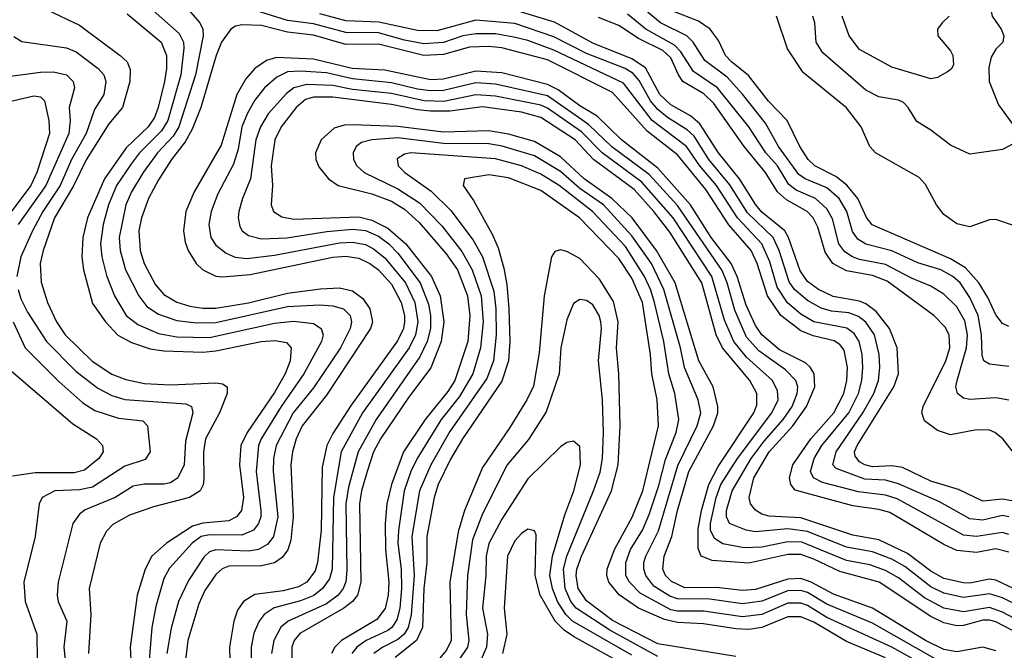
# Model space of a CAD drawing. Header units: inches. Extents: x 1308407 to 1441228, y 959628 to 1036311.
# Tile 264 of 656: x 1351346 to 1354376, y 1001580 to 1003520. Entities that reach past the tile are written whole.
import ezdxf

# ---------------------------------------------------------------- set-up
doc = ezdxf.new("R2010")
doc.units = ezdxf.units.IN
doc.header["$MEASUREMENT"] = 0
doc.layers.add('B3050', color=7, linetype='Continuous')

msp = doc.modelspace()

# ---------------------------------------------------------------- linework, layer by layer
at = {"layer": 'B3050', "color": 5}
for points, elevation in [([(1351797.4, 1003630), (1351901.1, 1003510), (1351910.1, 1003490.1), (1351911, 1003470), (1351887.8, 1003350), (1351835.7, 1003190), (1351818.7, 1003161.3), (1351770.6, 1003110), (1351726.2, 1003050), (1351690.4, 1002990), (1351673.5, 1002950), (1351652.4, 1002850), (1351655.2, 1002810), (1351672, 1002750), (1351712.9, 1002670), (1351737.8, 1002637.8), (1351774, 1002614), (1351830, 1002594.4), (1351890, 1002587.3), (1351950, 1002588.5), (1352170, 1002637.1), (1352270, 1002642.3), (1352310, 1002639.3), (1352342.5, 1002630), (1352363.1, 1002610), (1352367.7, 1002590), (1352363.6, 1002570), (1352333, 1002510), (1352250, 1002386.8), (1352188, 1002310), (1352135.9, 1002210), (1352127.7, 1002170), (1352126.1, 1002130), (1352140.3, 1001990), (1352127.6, 1001930), (1352110, 1001906.8), (1352080.7, 1001890), (1352050, 1001885.2), (1351950, 1001889), (1351930, 1001882.4), (1351913.2, 1001866.8), (1351865.6, 1001794.4), (1351834.8, 1001730), (1351812.1, 1001647.9), (1351799.4, 1001570)], 3160), ([(1354387.3, 1003650), (1354334.5, 1003550), (1354338.1, 1003530), (1354366, 1003490), (1354374.4, 1003470), (1354371, 1003450), (1354350, 1003428.6), (1354335.4, 1003404.6), (1354327.6, 1003372.4), (1354328.8, 1003330), (1354357.6, 1003257.6), (1354407, 1003190)], 2960), ([(1351730, 1003571.1), (1351836.8, 1003476.8), (1351850, 1003450.1), (1351851.9, 1003431.9), (1351842.6, 1003350), (1351802.7, 1003210), (1351782.6, 1003177.4), (1351715.4, 1003110), (1351690, 1003077.2), (1351644.7, 1003010), (1351619.7, 1002950), (1351602.8, 1002890), (1351594.9, 1002830), (1351598.8, 1002790), (1351613.3, 1002733.3), (1351638.3, 1002670), (1351674.4, 1002610), (1351710, 1002581.9), (1351774, 1002554), (1351830, 1002544.6), (1351930, 1002542.3), (1352130, 1002586.2), (1352190, 1002592.6), (1352250, 1002584.7), (1352273.9, 1002570), (1352279.9, 1002550), (1352274.9, 1002530), (1352220.8, 1002430), (1352150.5, 1002330), (1352089, 1002230), (1352080.8, 1002210), (1352074.4, 1002130), (1352088.5, 1002010), (1352087.9, 1001990), (1352081.3, 1001970), (1352065.5, 1001950), (1352030, 1001934.1), (1351930, 1001935.2), (1351904.9, 1001930), (1351877.5, 1001910), (1351807.3, 1001832.7), (1351790, 1001800.8), (1351764.9, 1001715.1), (1351753.3, 1001650), (1351745.3, 1001550)], 3140), ([(1354390, 1001936.6), (1354370, 1001941.9), (1354290, 1001929.5), (1354250, 1001934.1), (1354045.6, 1002045.6), (1354010, 1002056.9), (1353927.4, 1002067.4), (1353816, 1002096), (1353788.3, 1002110), (1353779, 1002130), (1353790.5, 1002170), (1353814.3, 1002210), (1353897.8, 1002310), (1353926.8, 1002370), (1353937.1, 1002410), (1353940.1, 1002450), (1353938.6, 1002490), (1353929.1, 1002530), (1353913.9, 1002553.9), (1353891.2, 1002571.2), (1353790, 1002590.5), (1353750, 1002613.5), (1353708.8, 1002648.8), (1353676.8, 1002696.8), (1353654.5, 1002774.5), (1353629.2, 1002830), (1353555.3, 1002910), (1353490.2, 1003010), (1353438.8, 1003070), (1353397.7, 1003130), (1353292.5, 1003210), (1353204.4, 1003324.4), (1352990, 1003425.5), (1352910, 1003455.2), (1352866.3, 1003466.3), (1352810, 1003475.7), (1352750, 1003476.4), (1352710, 1003470), (1352650, 1003449.6), (1352590, 1003445.2), (1352530, 1003456.5), (1352450, 1003479.7), (1352350, 1003479.9), (1352250, 1003507.2), (1352170, 1003517.3), (1352023.2, 1003563.2)], 3160), ([(1354390, 1002453.2), (1354330, 1002459.6), (1354312.8, 1002470), (1354307.1, 1002487.1), (1354305.7, 1002550), (1354295, 1002610), (1354270, 1002665.5), (1354239.6, 1002710), (1354217.3, 1002730), (1354180.8, 1002750), (1354110, 1002771.3), (1354030, 1002808.7), (1353950, 1002829.1), (1353925, 1002845), (1353908.2, 1002868.2), (1353890.9, 1002930), (1353867.2, 1002970), (1353830, 1003002.4), (1353762.7, 1003030), (1353743.8, 1003043.8), (1353681.1, 1003130), (1353641.1, 1003201.1), (1353570.3, 1003290.3), (1353522.8, 1003342.8), (1353454.4, 1003394.4), (1353418.5, 1003450), (1353398.5, 1003470), (1353317.6, 1003510), (1353237.2, 1003577.2)], 3040), ([(1351431.1, 1003550), (1351530, 1003503), (1351655.4, 1003410), (1351677.2, 1003390), (1351686.5, 1003366.5), (1351685.1, 1003330), (1351662.7, 1003250), (1351620.7, 1003199.3), (1351551.3, 1003088.7), (1351511.8, 1003008.2), (1351453.5, 1002910), (1351418.4, 1002810), (1351409.1, 1002770), (1351412.7, 1002712.7), (1351432, 1002650), (1351459.9, 1002590), (1351486.8, 1002550), (1351569.2, 1002469.2), (1351630, 1002429.1), (1351672.7, 1002412.7), (1351730, 1002400.3), (1351810, 1002396.5), (1351950, 1002402.9), (1351970, 1002400.1), (1351985.1, 1002390), (1351985, 1002370), (1351961.1, 1002310), (1351918.1, 1002230), (1351912.2, 1002190), (1351913.1, 1002106.9), (1351910.9, 1002089.1), (1351901.8, 1002070), (1351869.4, 1002050), (1351758.6, 1002021.4), (1351683.9, 1001996.1), (1351633.3, 1001966.7), (1351613.7, 1001946.3), (1351594.3, 1001910), (1351560.6, 1001770), (1351565.1, 1001690), (1351558, 1001570)], 3080), ([(1351677.6, 1003537.6), (1351781.3, 1003450), (1351797.8, 1003410), (1351798.1, 1003370), (1351791.7, 1003330), (1351772.5, 1003250), (1351760.7, 1003219.3), (1351741.4, 1003190), (1351674.1, 1003125.9), (1351607.9, 1003030), (1351555.6, 1002910), (1351540.6, 1002850), (1351537.6, 1002790), (1351543.1, 1002750), (1351570, 1002646.7), (1351610.1, 1002590), (1351648.8, 1002548.8), (1351690, 1002526.3), (1351747.7, 1002507.7), (1351790, 1002500.6), (1351910, 1002496.6), (1351950, 1002500.7), (1352089.7, 1002529.7), (1352132.8, 1002532.8), (1352167.1, 1002527.1), (1352182.1, 1002510), (1352178.4, 1002470), (1352162.9, 1002430), (1352130, 1002373.2), (1352046.1, 1002250), (1352026.6, 1002210), (1352022.9, 1002150), (1352035, 1002050), (1352029.3, 1002010), (1352013.4, 1001990), (1351990, 1001978.3), (1351910, 1001971.4), (1351878.6, 1001961.4), (1351797.9, 1001910), (1351752.9, 1001870), (1351732.4, 1001830), (1351707.8, 1001750), (1351686.5, 1001590), (1351689.5, 1001530)], 3120), ([(1354390, 1001991), (1354370, 1001994.2), (1354310, 1001980.7), (1354270, 1001984.4), (1354176.4, 1002036.4), (1354050, 1002092.3), (1354010, 1002103.1), (1353946.8, 1002106.8), (1353858.7, 1002138.7), (1353848, 1002150), (1353858, 1002190), (1353940.9, 1002310), (1353974, 1002370), (1353988.6, 1002410), (1353992.5, 1002450), (1353990.2, 1002490), (1353976.2, 1002550), (1353950, 1002588.8), (1353927.1, 1002607.1), (1353897.5, 1002617.5), (1353843.5, 1002623.5), (1353812.6, 1002632.6), (1353770, 1002656.1), (1353730, 1002689.3), (1353713.7, 1002713.7), (1353683.2, 1002810), (1353664.1, 1002850), (1353586, 1002926), (1353531.7, 1003011.7), (1353466.8, 1003090), (1353421.2, 1003161.2), (1353400.4, 1003180.4), (1353339.1, 1003219.1), (1353310, 1003243.6), (1353287.4, 1003270), (1353252.2, 1003332.2), (1353234, 1003354), (1353209.4, 1003370), (1353090, 1003415.2), (1352990, 1003466.9), (1352870, 1003507.6), (1352750, 1003518.2), (1352630, 1003485.8), (1352570, 1003486.2), (1352451.6, 1003511.6), (1352350, 1003516.4), (1352270, 1003537.9)], 3140), ([(1354399.2, 1002039.2), (1354370, 1002045.1), (1354310, 1002038.3), (1354235, 1002075), (1354150, 1002100.1), (1354062.2, 1002142.2), (1354030, 1002147.3), (1353970, 1002143.9), (1353946.5, 1002150), (1353930, 1002159.9), (1353916.6, 1002176.6), (1353914.9, 1002190), (1353923.3, 1002210), (1354036.1, 1002390), (1354050.6, 1002430), (1354046.2, 1002510), (1354022, 1002570), (1353981.7, 1002621.7), (1353950, 1002645.4), (1353930, 1002653.4), (1353848.8, 1002668.7), (1353803.5, 1002690), (1353770, 1002714), (1353747.3, 1002747.3), (1353711.6, 1002850), (1353700.1, 1002870), (1353630, 1002928), (1353611.6, 1002950), (1353561.1, 1003030), (1353496, 1003110), (1353438.9, 1003198.9), (1353410, 1003224), (1353350, 1003258.2), (1353315.8, 1003290), (1353271.9, 1003371.9), (1353230, 1003399.5), (1353110, 1003447.2), (1352991.9, 1003511.9), (1352870, 1003548.5)], 3120), ([(1354390, 1002349.3), (1354350, 1002357), (1354270, 1002351.6), (1354250, 1002355.6), (1354231.6, 1002370), (1354227, 1002390), (1354230.3, 1002410), (1354259.5, 1002510), (1354262.5, 1002550), (1354253.7, 1002593.7), (1354230, 1002636.4), (1354190, 1002675.4), (1354150, 1002700.1), (1354090, 1002724.9), (1354010, 1002766.8), (1353930, 1002782.2), (1353908.3, 1002790), (1353885.4, 1002805.4), (1353867, 1002830), (1353847.5, 1002907.5), (1353830, 1002938.2), (1353794.9, 1002970), (1353735.5, 1002995.5), (1353712.6, 1003012.6), (1353678.1, 1003070), (1353641.8, 1003110), (1353589.3, 1003190), (1353493.7, 1003310), (1353419.8, 1003359.8), (1353380.9, 1003420.9), (1353361, 1003441), (1353273, 1003490), (1353216.9, 1003536.9)], 3060), ([(1354390, 1002575.9), (1354370, 1002584.8), (1354350, 1002611.5), (1354325, 1002665), (1354297.2, 1002710), (1354256.1, 1002756.1), (1354210, 1002784.4), (1353969.1, 1002889.1), (1353951.2, 1002911.2), (1353924.9, 1002970), (1353890.8, 1003010.8), (1353857.7, 1003037.7), (1353792.9, 1003070), (1353772.5, 1003090), (1353746.2, 1003130), (1353707.7, 1003210), (1353650, 1003269.1), (1353588.2, 1003348.2), (1353536.2, 1003390), (1353518.2, 1003410), (1353495.9, 1003455.9), (1353470.4, 1003490), (1353435.1, 1003515.1), (1353346, 1003550)], 3020), ([(1354390, 1001881.7), (1354350, 1001891.6), (1354290, 1001880.4), (1354230, 1001887.2), (1354190, 1001905.4), (1354023.7, 1002003.7), (1353990, 1002013), (1353910, 1002024.1), (1353732.3, 1002072.3), (1353718.8, 1002090), (1353714.9, 1002110), (1353724.8, 1002150), (1353780.1, 1002230), (1353851.1, 1002310), (1353882.3, 1002370), (1353891.3, 1002410), (1353893.1, 1002450), (1353882.9, 1002502.9), (1353870, 1002520.7), (1353852.2, 1002532.2), (1353787.3, 1002547.3), (1353750, 1002562.2), (1353687.8, 1002610), (1353647.3, 1002670), (1353615.1, 1002770), (1353596.5, 1002810), (1353528.6, 1002888.6), (1353457.1, 1002997.1), (1353370, 1003104.1), (1353276.6, 1003176.6), (1353170, 1003295.3), (1352970, 1003396.1), (1352830, 1003433.3), (1352790, 1003437.5), (1352730, 1003435.6), (1352650, 1003412.4), (1352590, 1003409.1), (1352450, 1003444.8), (1352350, 1003443.4), (1352250, 1003471.8), (1352170, 1003481.1), (1352090, 1003501.9), (1352030, 1003504), (1352010, 1003499.7), (1351996.1, 1003490), (1351967.8, 1003450), (1351950.7, 1003409.3), (1351903.6, 1003250), (1351876.9, 1003183.1), (1351856, 1003144), (1351813.7, 1003090), (1351773.4, 1003026.6), (1351743.2, 1002970), (1351721, 1002910), (1351712.8, 1002870), (1351717.3, 1002810), (1351729.4, 1002769.4), (1351764.4, 1002704.4), (1351790, 1002673.9), (1351830, 1002651), (1351870, 1002638.7), (1351910, 1002632), (1351950, 1002632.7), (1352050, 1002648.6), (1352170, 1002678.1), (1352271.9, 1002691.9), (1352330, 1002694.9), (1352370, 1002685.5), (1352402.3, 1002662.3), (1352424.1, 1002630), (1352431.7, 1002590), (1352425.7, 1002570), (1352290, 1002365.2), (1352215.3, 1002270), (1352196.9, 1002230), (1352185.4, 1002190), (1352181, 1002150), (1352187.5, 1001990), (1352180.8, 1001919.2), (1352171.2, 1001888.8), (1352154.1, 1001865.9), (1352130, 1001848.6), (1352090, 1001839.6), (1351990, 1001838.6), (1351969.4, 1001830.6), (1351950, 1001813.6), (1351916.5, 1001763.5), (1351897.6, 1001722.4), (1351863.4, 1001610), (1351856.1, 1001550)], 3180), ([(1354418, 1002170), (1354370.6, 1002230.6), (1354346, 1002250), (1354330, 1002256.9), (1354290, 1002258.5), (1354210, 1002242.5), (1354170, 1002256.2), (1354130, 1002285.3), (1354121.4, 1002310), (1354125.8, 1002330), (1354195.9, 1002470), (1354208.5, 1002510), (1354206.2, 1002550), (1354193.9, 1002573.9), (1354158.4, 1002610), (1354014.9, 1002714.9), (1353970, 1002732.9), (1353890, 1002747.1), (1353847.6, 1002770), (1353824.6, 1002804.6), (1353801.6, 1002881.6), (1353787.5, 1002910), (1353769.5, 1002930), (1353706, 1002966), (1353678.2, 1002990), (1353640.5, 1003050), (1353575.6, 1003130), (1353482.3, 1003262.3), (1353451.1, 1003291.1), (1353387.1, 1003330), (1353372.9, 1003350), (1353350, 1003402.3), (1353324.9, 1003424.9), (1353250, 1003461.8), (1353190, 1003502.2), (1353126.8, 1003526.8)], 3080), ([(1354410, 1002884.2), (1354350, 1002905.3), (1354330, 1002904), (1354270, 1002883), (1354230, 1002891.8), (1354190, 1002920.6), (1354166.9, 1002950), (1354133.2, 1003013.2), (1354114, 1003034), (1353978.9, 1003110), (1353962, 1003130), (1353934.9, 1003190), (1353890, 1003248.1), (1353757.3, 1003357.3), (1353708.5, 1003430), (1353674.9, 1003530)], 2980), ([(1354402.6, 1003137.4), (1354370, 1003120.4), (1354270, 1003105.7), (1354210, 1003134.2), (1354150, 1003180.3), (1354106.1, 1003206.1), (1354079.8, 1003250), (1354065, 1003265), (1354050, 1003272.5), (1353990, 1003282.5), (1353950, 1003302.6), (1353817.8, 1003417.8), (1353796.5, 1003450), (1353792.7, 1003510), (1353786.5, 1003530)], 2960), ([(1354206.3, 1003530), (1354184.2, 1003510), (1354170.2, 1003490), (1354171.2, 1003470), (1354210, 1003423.9), (1354217.3, 1003410), (1354219, 1003381), (1354212.1, 1003367.9), (1354200.5, 1003359.5), (1354170, 1003341.5), (1354150, 1003337.5), (1354030, 1003373.3), (1353930, 1003427.7), (1353898.2, 1003470), (1353876.7, 1003530)], 2940), ([(1351328, 1003468), (1351352.9, 1003452.8), (1351490, 1003432.6), (1351520.5, 1003420.5), (1351587.8, 1003370), (1351605.2, 1003350), (1351611.9, 1003330), (1351605.3, 1003290), (1351576.2, 1003243.8), (1351550.6, 1003170), (1351506.1, 1003090), (1351470.5, 1003010), (1351417.3, 1002930), (1351385.4, 1002870), (1351350.1, 1002790.1), (1351337.7, 1002730)], 3060), ([(1354462.1, 1001742.1), (1354350, 1001796.1), (1354330, 1001798.7), (1354270, 1001786.8), (1354250, 1001787.1), (1354190, 1001801.3), (1354150, 1001823.8), (1354077.7, 1001877.7), (1353990, 1001919.8), (1353910, 1001933.9), (1353750, 1001987.5), (1353652.7, 1001992.7), (1353630, 1001998.9), (1353610.5, 1002010.5), (1353595, 1002030), (1353591, 1002050), (1353605.5, 1002110), (1353652.6, 1002190), (1353724.6, 1002270), (1353767, 1002330), (1353792.4, 1002390), (1353790.4, 1002430.4), (1353779.7, 1002450), (1353764.3, 1002464.3), (1353683.9, 1002503.9), (1353630, 1002550.6), (1353610, 1002578.9), (1353581.1, 1002641.1), (1353553.3, 1002730), (1353535.6, 1002770), (1353473.6, 1002850), (1353410, 1002950), (1353310, 1003063.3), (1353197.5, 1003150), (1353123.1, 1003223.1), (1353070, 1003255), (1353003.4, 1003303.4), (1352970, 1003320.8), (1352830, 1003356.4), (1352750, 1003361.7), (1352650, 1003337.1), (1352610, 1003334.4), (1352470, 1003364.2), (1352369.8, 1003370), (1352250, 1003397.8), (1352136.9, 1003403.1), (1352105.8, 1003394.2), (1352070, 1003369.9), (1352042.6, 1003337.4), (1352014.8, 1003290), (1351965.9, 1003134.1), (1351883.4, 1002990), (1351857.7, 1002930), (1351850.5, 1002870), (1351855.6, 1002835.6), (1351865, 1002810), (1351889.6, 1002770), (1351910.3, 1002750.3), (1351950, 1002731.1), (1351970, 1002728.5), (1352055.4, 1002735.4), (1352310, 1002789.4), (1352350, 1002792), (1352390, 1002786.2), (1352423.4, 1002770), (1352450, 1002750.6), (1352490, 1002706.3), (1352520.2, 1002650), (1352530.2, 1002610), (1352530.7, 1002590), (1352527.1, 1002570), (1352508.6, 1002531.4), (1352366, 1002334), (1352310, 1002247.2), (1352291.3, 1002210), (1352277, 1002143), (1352273.5, 1001950), (1352263.1, 1001850), (1352255.8, 1001824.2), (1352230.1, 1001790), (1352204.4, 1001775.6), (1352157.2, 1001762.8), (1352070, 1001752.1), (1352035, 1001730), (1352016.8, 1001703.2), (1352004.8, 1001670), (1351991.7, 1001590), (1351993, 1001550)], 3220), ([(1351310, 1003344.9), (1351410, 1003358.5), (1351450, 1003359.3), (1351490, 1003350.1), (1351511.2, 1003330), (1351514.7, 1003310), (1351498.5, 1003250), (1351502.2, 1003210), (1351497.3, 1003170), (1351426.9, 1003010), (1351341.6, 1002890)], 3040), ([(1354430, 1001711.2), (1354370, 1001741.3), (1354330, 1001754), (1354250, 1001742.4), (1354190, 1001755.7), (1354150, 1001774.7), (1354070, 1001837.5), (1354030, 1001860.2), (1353970, 1001882.9), (1353890, 1001897.5), (1353770, 1001945.1), (1353710, 1001953.5), (1353610, 1001944), (1353581.8, 1001950), (1353530.2, 1001970.2), (1353520.7, 1001990), (1353520.8, 1002010), (1353538.2, 1002070), (1353597.3, 1002170), (1353636.7, 1002223.3), (1353695.5, 1002290), (1353722.6, 1002330), (1353738.6, 1002370), (1353740.1, 1002390), (1353734.3, 1002410), (1353702.8, 1002442.8), (1353620.9, 1002500.9), (1353582.9, 1002542.9), (1353546.2, 1002626.2), (1353523, 1002710), (1353507.8, 1002747.8), (1353370, 1002948.1), (1353283.1, 1003043.1), (1353168.4, 1003128.4), (1353096.8, 1003196.8), (1352970, 1003285.7), (1352810, 1003321.8), (1352750, 1003325.4), (1352650, 1003301.5), (1352610, 1003300.5), (1352570, 1003305.5), (1352490, 1003325.3), (1352370, 1003337.5), (1352290, 1003355.8), (1352210, 1003361.4), (1352170, 1003359), (1352137.1, 1003342.9), (1352099.4, 1003310), (1352070, 1003272), (1352047.7, 1003232.3), (1352030.4, 1003189.6), (1352018.1, 1003121.9), (1352004.3, 1003075.7), (1351956.4, 1002983.6), (1351935.4, 1002930), (1351928.1, 1002890), (1351934.7, 1002850), (1351950, 1002825.9), (1351981.7, 1002801.7), (1352009.5, 1002789.5), (1352044.8, 1002784.8), (1352130, 1002795), (1352330, 1002833), (1352370, 1002835.2), (1352410, 1002827.9), (1352435, 1002815), (1352470, 1002786.8), (1352533.5, 1002710), (1352561.7, 1002650), (1352571.7, 1002590), (1352564.1, 1002550), (1352544.8, 1002510), (1352400.9, 1002310), (1352335.7, 1002190), (1352312.2, 1002050), (1352307.9, 1001830), (1352299.9, 1001800.1), (1352278.4, 1001770), (1352251, 1001749), (1352210, 1001731.8), (1352129.6, 1001710.4), (1352099.1, 1001690), (1352083.6, 1001670), (1352067.3, 1001632.7), (1352058.4, 1001590), (1352058.5, 1001550)], 3240), ([(1354439.9, 1001659.9), (1354370, 1001697.5), (1354330, 1001711.4), (1354250, 1001697.8), (1354190, 1001709.3), (1354130, 1001741.2), (1354050, 1001803.3), (1354010, 1001825.4), (1353962.4, 1001842.4), (1353890, 1001856.6), (1353752.8, 1001912.8), (1353710, 1001914.1), (1353630, 1001897.7), (1353575.4, 1001895.4), (1353510, 1001907.7), (1353483.6, 1001923.6), (1353471.8, 1001950), (1353471.9, 1001970), (1353489.4, 1002050), (1353503.9, 1002090), (1353554.6, 1002170), (1353660.5, 1002310), (1353679.6, 1002350), (1353678.1, 1002378.1), (1353662.1, 1002410), (1353582.1, 1002482.1), (1353543.9, 1002530), (1353515.3, 1002595.3), (1353476.1, 1002730), (1353357, 1002910), (1353260.2, 1003020.2), (1353138.6, 1003110), (1353075, 1003175), (1352970, 1003247.5), (1352950, 1003256.9), (1352810, 1003284), (1352750, 1003288.5), (1352651.5, 1003268.5), (1352590.4, 1003270.4), (1352490, 1003292.3), (1352370, 1003305.1), (1352310, 1003317.5), (1352230, 1003320.7), (1352190, 1003310.5), (1352167.5, 1003292.5), (1352111.2, 1003230), (1352087.6, 1003190), (1352073.4, 1003150), (1352056.3, 1003030), (1352031.8, 1002970), (1352021, 1002930), (1352018.6, 1002910), (1352023.5, 1002883.5), (1352030.9, 1002870), (1352050, 1002856.3), (1352090, 1002845.7), (1352168.4, 1002848.4), (1352291.6, 1002868.4), (1352370, 1002875.5), (1352410, 1002870.8), (1352450, 1002853.3), (1352482, 1002830), (1352510, 1002801.5), (1352579, 1002710), (1352604.4, 1002644.4), (1352610.6, 1002610), (1352610.4, 1002570), (1352600.5, 1002530), (1352577.4, 1002482.6), (1352443.3, 1002290), (1352388.3, 1002190), (1352358.5, 1002081.5), (1352350, 1002030), (1352353.1, 1001826.9), (1352349.6, 1001790.4), (1352342.1, 1001770), (1352326.6, 1001750), (1352290, 1001722.5), (1352172.8, 1001670), (1352150, 1001651.2), (1352127.9, 1001610), (1352121, 1001570)], 3260), ([(1351270, 1003258.2), (1351390, 1003285), (1351410, 1003282.3), (1351422.9, 1003270), (1351436.3, 1003210), (1351438.5, 1003170), (1351399.6, 1003050), (1351380.6, 1003010), (1351307.6, 1002912.4)], 3020), ([(1354400.4, 1001640.4), (1354350, 1001667.1), (1354330, 1001673), (1354310, 1001673.1), (1354250, 1001656.1), (1354230, 1001655.6), (1354190, 1001664.1), (1354150, 1001684.4), (1353990.4, 1001790), (1353870, 1001822.3), (1353790, 1001860.3), (1353750, 1001874.3), (1353710, 1001874.2), (1353590, 1001848), (1353476.4, 1001856.4), (1353442.7, 1001870), (1353433.4, 1001893.4), (1353433.5, 1001953.5), (1353443.8, 1002010), (1353466.8, 1002090), (1353494.9, 1002145.1), (1353605.3, 1002310), (1353614.2, 1002334.2), (1353613.9, 1002370), (1353592.8, 1002410), (1353508.3, 1002510), (1353489.4, 1002550), (1353444.9, 1002710), (1353346.5, 1002866.5), (1353297.9, 1002930), (1353237.1, 1002997.1), (1353111.5, 1003090), (1353055.8, 1003150), (1352950, 1003219), (1352890, 1003235.7), (1352770, 1003251.3), (1352670, 1003237.8), (1352610, 1003238.4), (1352570, 1003242), (1352490, 1003258.6), (1352310, 1003280.9), (1352250, 1003281.2), (1352225.7, 1003274.3), (1352196.7, 1003250), (1352150.7, 1003190), (1352131.9, 1003150), (1352120.4, 1003070), (1352124, 1003010), (1352119.8, 1002950), (1352127.1, 1002930), (1352153.1, 1002913.1), (1352190, 1002905.8), (1352390, 1002913.1), (1352430, 1002903.3), (1352478.8, 1002878.8), (1352534.1, 1002830), (1352613.1, 1002730), (1352639.8, 1002670), (1352651.6, 1002590), (1352642.8, 1002530), (1352611.5, 1002448.5), (1352542.4, 1002357.6), (1352456.7, 1002230), (1352435.1, 1002190), (1352415.2, 1002130), (1352398, 1002070), (1352392.1, 1002030), (1352395.9, 1001790), (1352385.8, 1001750), (1352370.4, 1001730), (1352343.8, 1001710), (1352208.3, 1001631.7), (1352191.1, 1001610), (1352183.7, 1001590), (1352183.8, 1001550)], 3280), ([(1354350, 1001578.2), (1354310, 1001589.5), (1354230, 1001575.7), (1354190, 1001582.3), (1354132.8, 1001610), (1353970, 1001709.3), (1353850, 1001752.3), (1353781.8, 1001790), (1353750, 1001800.8), (1353710, 1001799), (1353610, 1001767.1), (1353570, 1001763.4), (1353490, 1001773.6), (1353392.5, 1001772.4), (1353351.6, 1001791.6), (1353333.7, 1001810), (1353324.8, 1001830), (1353328.8, 1001870), (1353353, 1001930), (1353370.5, 1002010), (1353405.5, 1002130), (1353481.3, 1002270), (1353494.2, 1002310), (1353494.5, 1002330), (1353479.7, 1002390), (1353435.5, 1002470), (1353363.1, 1002710), (1353305.9, 1002810), (1353230.4, 1002910), (1353168.5, 1002970), (1353083.2, 1003030), (1353010, 1003097.9), (1352930, 1003145.3), (1352850, 1003167.5), (1352790, 1003177.5), (1352650, 1003173.4), (1352510, 1003191), (1352370, 1003196.3), (1352345, 1003195), (1352313.9, 1003186.1), (1352273.5, 1003150), (1352256.1, 1003110), (1352257.8, 1003090), (1352267.2, 1003067.2), (1352296.8, 1003030), (1352326.6, 1003010), (1352430, 1002984), (1352490, 1002961.5), (1352530, 1002937), (1352575.7, 1002895.7), (1352659, 1002799), (1352693.4, 1002750), (1352723.8, 1002670), (1352731.5, 1002610), (1352725.5, 1002530), (1352685.1, 1002410), (1352663.8, 1002376.2), (1352594, 1002290), (1352527.5, 1002190), (1352490.1, 1002090.1), (1352476.4, 1002030), (1352470.5, 1001970), (1352471.8, 1001890), (1352482.2, 1001790), (1352480.2, 1001750), (1352471.2, 1001708.8), (1352445.7, 1001674.3), (1352336.6, 1001610), (1352315.8, 1001590), (1352306.2, 1001570)], 3320), ([(1354170, 1001550), (1353970, 1001663.4), (1353830, 1001721.4), (1353770, 1001757.8), (1353750, 1001764.3), (1353710, 1001762.7), (1353630, 1001731), (1353570, 1001723.1), (1353470, 1001736.8), (1353370, 1001737.9), (1353346.9, 1001746.9), (1353297.7, 1001777.7), (1353272.7, 1001810), (1353266.7, 1001830), (1353266.8, 1001850), (1353272.5, 1001870), (1353312.1, 1001947.9), (1353371.5, 1002148.5), (1353430.7, 1002270), (1353442, 1002310), (1353433.9, 1002350), (1353391.8, 1002450), (1353379.6, 1002510), (1353327.9, 1002690), (1353290, 1002769.9), (1353230, 1002855.2), (1353142.3, 1002950), (1353070, 1003000.5), (1353010, 1003052.9), (1352930, 1003100.8), (1352831.1, 1003131.1), (1352790, 1003138.1), (1352650, 1003138.7), (1352510, 1003155.9), (1352430.1, 1003149.9), (1352398.4, 1003141.6), (1352381.5, 1003130), (1352372.8, 1003110), (1352373.6, 1003090), (1352384.2, 1003070), (1352406.4, 1003050), (1352510, 1002999.5), (1352576.2, 1002956.2), (1352645.6, 1002885.6), (1352706.4, 1002806.4), (1352738.1, 1002750), (1352766, 1002670), (1352772.5, 1002590), (1352764.4, 1002510), (1352740.5, 1002430), (1352699.2, 1002360.8), (1352643, 1002290), (1352569.2, 1002170), (1352549.9, 1002130.1), (1352528.9, 1002070), (1352511.6, 1001948.4), (1352510.2, 1001910), (1352520.2, 1001830), (1352520.9, 1001770), (1352516.1, 1001710), (1352506.3, 1001673.7), (1352490.9, 1001650), (1352478.8, 1001641.2), (1352411.9, 1001610), (1352383.9, 1001590), (1352368.8, 1001570)], 3340), ([(1354170, 1001511.5), (1354030, 1001589.5), (1353830, 1001681), (1353770, 1001717.5), (1353750, 1001724.9), (1353710, 1001724.6), (1353630, 1001690.2), (1353570, 1001683.3), (1353450, 1001700.8), (1353370, 1001700.7), (1353350, 1001704.7), (1353255.2, 1001755.2), (1353222.1, 1001790), (1353211.5, 1001810), (1353210.8, 1001850), (1353226, 1001890), (1353262.1, 1001950), (1353282.7, 1001997.3), (1353313, 1002087), (1353333.2, 1002166.8), (1353365.7, 1002250), (1353373.9, 1002290), (1353362, 1002370), (1353343.9, 1002430), (1353327.9, 1002530), (1353299.5, 1002650), (1353288.2, 1002688.2), (1353269.1, 1002730), (1353210, 1002821.8), (1353109.2, 1002929.2), (1353006.5, 1003010), (1352950, 1003044.8), (1352890.3, 1003070.3), (1352810, 1003092), (1352550.1, 1003109.9), (1352530, 1003106.2), (1352507.9, 1003092.1), (1352511.3, 1003070), (1352531.3, 1003050), (1352611.9, 1002991.9), (1352673.1, 1002933.1), (1352741.4, 1002841.4), (1352770, 1002790.1), (1352805, 1002685), (1352811.8, 1002630), (1352812.7, 1002550), (1352804.1, 1002470), (1352784.1, 1002415.9), (1352670, 1002253.2), (1352611.6, 1002150), (1352576.6, 1002070), (1352552.5, 1001930), (1352559.7, 1001810), (1352551.2, 1001688.8), (1352542.1, 1001650), (1352529.8, 1001630), (1352510, 1001612.9), (1352464, 1001590), (1352436.2, 1001570)], 3360), ([(1354010, 1001556.6), (1353890, 1001606.7), (1353790, 1001666.5), (1353750, 1001683.4), (1353710, 1001682.5), (1353630, 1001650.5), (1353590, 1001643.8), (1353550, 1001645.8), (1353450, 1001661.5), (1353370, 1001665), (1353330, 1001674.4), (1353250, 1001709.8), (1353190.5, 1001750.5), (1353159.2, 1001790), (1353153, 1001810), (1353153.7, 1001830), (1353175.9, 1001890), (1353230.5, 1001989.5), (1353263.4, 1002070), (1353311.4, 1002270), (1353307.3, 1002350), (1353291.2, 1002430), (1353286.7, 1002490), (1353262.9, 1002650), (1353230, 1002724.4), (1353190, 1002785.3), (1353068.5, 1002910), (1352950, 1002994.6), (1352850, 1003032.8), (1352790, 1003042.7), (1352714.9, 1003030), (1352711.3, 1003010), (1352743, 1002963), (1352800.1, 1002860.1), (1352818, 1002818), (1352835.6, 1002755.6), (1352845.5, 1002705.5), (1352851.4, 1002630), (1352854.7, 1002530), (1352850.3, 1002470), (1352830, 1002407.9), (1352708.7, 1002230), (1352671.8, 1002168.2), (1352633.7, 1002090), (1352621.6, 1002050), (1352599.4, 1001930), (1352599.3, 1001850), (1352589.4, 1001770), (1352585.5, 1001650), (1352567.2, 1001610), (1352501.7, 1001558.3)], 3380), ([(1353550, 1001561.1), (1353310, 1001599.8), (1353170, 1001671.8), (1353090, 1001731.7), (1353065, 1001770), (1353058.4, 1001810), (1353060.8, 1001830), (1353074.5, 1001870), (1353167.6, 1002070), (1353188, 1002150), (1353194.2, 1002270), (1353190.2, 1002430), (1353182.1, 1002510), (1353187.4, 1002590), (1353173, 1002653), (1353130, 1002721.5), (1353070, 1002785.6), (1353030, 1002806.6), (1353010, 1002811.6), (1352993.2, 1002806.8), (1352983, 1002790), (1352960.4, 1002670), (1352944.9, 1002495.1), (1352927.2, 1002392.8), (1352906.3, 1002350), (1352854.5, 1002265.5), (1352770, 1002141.8), (1352715.1, 1002010), (1352695.8, 1001944.2), (1352669.6, 1001790), (1352674.1, 1001610), (1352659.8, 1001580.2), (1352617.7, 1001530)], 3420), ([(1351341.7, 1002690), (1351350, 1002661.1), (1351370, 1002620.1), (1351428.9, 1002530), (1351518.9, 1002438.9), (1351586.7, 1002386.7), (1351630, 1002363.2), (1351670, 1002351.6), (1351858.1, 1002338.1), (1351875, 1002330), (1351878.9, 1002310), (1351856.6, 1002223.4), (1351852.6, 1002150), (1351833.4, 1002110), (1351810, 1002094.8), (1351790, 1002090.7), (1351729.1, 1002090.9), (1351695.2, 1002084.8), (1351640.5, 1002050), (1351548.3, 1002011.7), (1351530, 1001998.5), (1351510, 1001969.6), (1351465, 1001790), (1351461.8, 1001750), (1351465, 1001730), (1351491.3, 1001670), (1351482.6, 1001590), (1351492.5, 1001490)], 3060), ([(1353310, 1001561.2), (1353161.6, 1001641.6), (1353058.1, 1001710), (1353042, 1001730), (1353024.9, 1001770), (1353019.6, 1001830), (1353030.2, 1001870), (1353112.3, 1002070), (1353131.9, 1002128.1), (1353139.5, 1002170), (1353143, 1002250), (1353139.1, 1002350), (1353126.7, 1002470), (1353136.8, 1002570), (1353134.7, 1002590), (1353129.5, 1002609.5), (1353110, 1002642.5), (1353090, 1002656), (1353070, 1002658.9), (1353050, 1002646.6), (1353030, 1002596.2), (1353011.3, 1002510), (1353006.1, 1002430), (1352966.5, 1002313.5), (1352911.5, 1002228.5), (1352845.8, 1002150), (1352770, 1002000.2), (1352739.9, 1001920.1), (1352724.3, 1001810), (1352720.5, 1001690), (1352728.7, 1001610), (1352724.5, 1001590), (1352643.6, 1001470)], 3440), ([(1351326.6, 1002590), (1351363.7, 1002510), (1351467.1, 1002407.1), (1351541.2, 1002341.2), (1351577.7, 1002317.7), (1351650, 1002293.7), (1351725.5, 1002285.5), (1351739.8, 1002270), (1351748.1, 1002190), (1351732.8, 1002167.2), (1351670, 1002146.1), (1351570, 1002081.9), (1351530, 1002073.6), (1351454.9, 1002070), (1351415.9, 1002050), (1351406, 1002030), (1351393.8, 1001930), (1351359.3, 1001790), (1351362.9, 1001730), (1351398.7, 1001630), (1351399.9, 1001550)], 3040), ([(1351298.4, 1002458.4), (1351510, 1002276.1), (1351582.9, 1002230), (1351601.4, 1002210), (1351603, 1002190), (1351589.6, 1002170), (1351546.2, 1002133.8), (1351513.8, 1002126.2), (1351394.3, 1002125.7), (1351324.6, 1002115.4)], 3020), ([(1353230, 1001564.5), (1353047.6, 1001670), (1353026.2, 1001690), (1353000.7, 1001730), (1352985.3, 1001770), (1352977.7, 1001810), (1352985.8, 1001870), (1353023.6, 1001996.4), (1353050.9, 1002070.9), (1353071.9, 1002150), (1353070, 1002206.6), (1353050, 1002223.1), (1353030, 1002218.9), (1353010, 1002206), (1352910, 1002107.7), (1352830, 1001983.2), (1352790, 1001908.9), (1352781.3, 1001870), (1352780.6, 1001810), (1352769.8, 1001710), (1352785.3, 1001630), (1352782.2, 1001590), (1352765.1, 1001550)], 3460), ([(1353230, 1001522.9), (1353050, 1001622.3), (1353021.5, 1001641.5), (1352993.7, 1001670), (1352947.4, 1001750), (1352932.6, 1001810), (1352934.9, 1001934.9), (1352930, 1001947.8), (1352910, 1001952.5), (1352890, 1001939), (1352870, 1001916.8), (1352847, 1001870), (1352837.3, 1001710), (1352845.5, 1001630), (1352832, 1001570)], 3480)]:
    msp.add_lwpolyline(points, dxfattribs=dict(at, elevation=elevation))

doc.saveas('drawing.dxf')
